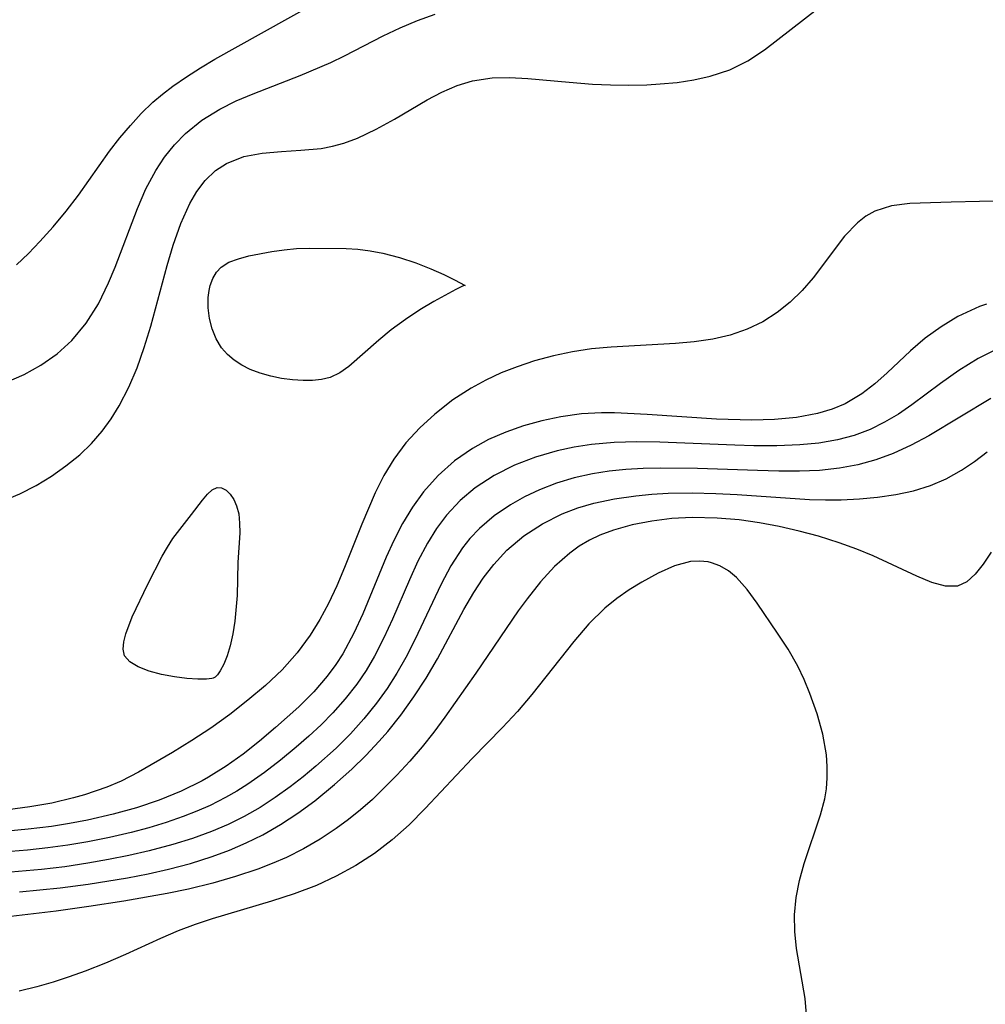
# Model space of a CAD drawing. Header units: metres. Extents: x 1073367 to 1082519, y 1569854 to 1574957.
# Tile 589 of 656: x 1078793 to 1078870, y 1573426 to 1573505. Entities that reach past the tile are written whole.
import ezdxf

# ---------------------------------------------------------------- set-up
doc = ezdxf.new("R2010")
doc.units = ezdxf.units.M
doc.layers.add('CGG_CurvaNivelLidar_v1', color=253, linetype='Continuous', lineweight=30)

msp = doc.modelspace()

# ---------------------------------------------------------------- linework, layer by layer
at = {"layer": 'CGG_CurvaNivelLidar_v1'}
for p, q in [((1078808.6286, 1573501.4478, 70), (1078816.2636, 1573505.7111, 70)), ((1078852.2813, 1573502.1998, 69), (1078856.5, 1573505.4616, 69)), ((1078823.3362, 1573503.9446, 69.5), (1078824.7153, 1573504.5303, 69.5)), ((1078824.7153, 1573504.5303, 69.5), (1078826.1203, 1573505.0261, 69.5)), ((1078821.9798, 1573503.2932, 69.5), (1078823.3362, 1573503.9446, 69.5)), ((1078818.9133, 1573501.7079, 69.5), (1078821.9798, 1573503.2932, 69.5)), ((1078850.9615, 1573501.3223, 69), (1078852.2813, 1573502.1998, 69)), ((1078807.4795, 1573500.7672, 70), (1078808.6286, 1573501.4478, 70)), ((1078817.834, 1573501.1886, 69.5), (1078818.9133, 1573501.7079, 69.5)), ((1078806.3592, 1573500.0517, 70), (1078807.4795, 1573500.7672, 70)), ((1078815.4034, 1573500.1679, 69.5), (1078817.834, 1573501.1886, 69.5)), ((1078849.5081, 1573500.6146, 69), (1078850.9615, 1573501.3223, 69)), ((1078805.2748, 1573499.2967, 70), (1078806.3592, 1573500.0517, 70)), ((1078811.6675, 1573498.7103, 69.5), (1078815.4034, 1573500.1679, 69.5)), ((1078829.0945, 1573499.7433, 69), (1078830.6383, 1573499.9671, 69)), ((1078830.6383, 1573499.9671, 69), (1078832.0353, 1573499.9903, 69)), ((1078832.0353, 1573499.9903, 69), (1078833.4695, 1573499.9096, 69)), ((1078833.4695, 1573499.9096, 69), (1078836.7592, 1573499.6144, 69)), ((1078846.6669, 1573499.8074, 69), (1078847.9478, 1573500.0933, 69)), ((1078847.9478, 1573500.0933, 69), (1078849.5081, 1573500.6146, 69)), ((1078804.4687, 1573498.6827, 70), (1078805.2748, 1573499.2967, 70)), ((1078826.6587, 1573498.8365, 69), (1078827.8574, 1573499.3613, 69)), ((1078827.8574, 1573499.3613, 69), (1078829.0945, 1573499.7433, 69)), ((1078836.7592, 1573499.6144, 69), (1078838.6105, 1573499.4804, 69)), ((1078838.6105, 1573499.4804, 69), (1078840.0546, 1573499.4154, 69)), ((1078840.0546, 1573499.4154, 69), (1078841.499, 1573499.3932, 69)), ((1078841.499, 1573499.3932, 69), (1078842.9358, 1573499.4222, 69)), ((1078842.9358, 1573499.4222, 69), (1078843.9977, 1573499.4822, 69)), ((1078843.9977, 1573499.4822, 69), (1078845.3468, 1573499.61, 69)), ((1078845.3468, 1573499.61, 69), (1078846.6669, 1573499.8074, 69)), ((1078803.6963, 1573498.0311, 70), (1078804.4687, 1573498.6827, 70)), ((1078810.3236, 1573498.1382, 69.5), (1078811.6675, 1573498.7103, 69.5)), ((1078825.484, 1573498.2157, 69), (1078826.6587, 1573498.8365, 69)), ((1078802.7769, 1573497.1449, 70), (1078803.6963, 1573498.0311, 70)), ((1078807.5911, 1573496.6002, 69.5), (1078809.0297, 1573497.4963, 69.5)), ((1078809.0297, 1573497.4963, 69.5), (1078810.3236, 1573498.1382, 69.5)), ((1078822.8805, 1573496.6921, 69), (1078825.484, 1573498.2157, 69)), ((1078801.9099, 1573496.1978, 70), (1078802.7769, 1573497.1449, 70)), ((1078801.0833, 1573495.2045, 70), (1078801.9099, 1573496.1978, 70)), ((1078806.2807, 1573495.5401, 69.5), (1078807.5911, 1573496.6002, 69.5)), ((1078821.4284, 1573495.8839, 69), (1078822.8805, 1573496.6921, 69)), ((1078800.2629, 1573494.1453, 70), (1078801.0833, 1573495.2045, 70)), ((1078805.4151, 1573494.6497, 69.5), (1078806.2807, 1573495.5401, 69.5)), ((1078818.8635, 1573494.7748, 69), (1078819.954, 1573495.1802, 69)), ((1078819.954, 1573495.1802, 69), (1078821.4284, 1573495.8839, 69)), ((1078804.6344, 1573493.6741, 69.5), (1078805.4151, 1573494.6497, 69.5)), ((1078815.4593, 1573494.2222, 69), (1078817.0519, 1573494.37, 69)), ((1078817.0519, 1573494.37, 69), (1078817.9766, 1573494.5363, 69)), ((1078817.9766, 1573494.5363, 69), (1078818.8635, 1573494.7748, 69)), ((1078797.7794, 1573490.6576, 70), (1078800.2629, 1573494.1453, 70)), ((1078803.9385, 1573492.6231, 69.5), (1078804.6344, 1573493.6741, 69.5)), ((1078809.5406, 1573493.1787, 69), (1078810.9146, 1573493.7181, 69)), ((1078810.9146, 1573493.7181, 69), (1078812.3754, 1573494, 69)), ((1078812.3754, 1573494, 69), (1078813.9021, 1573494.1347, 69)), ((1078813.9021, 1573494.1347, 69), (1078815.4593, 1573494.2222, 69)), ((1078808.6759, 1573492.6152, 69), (1078809.5406, 1573493.1787, 69)), ((1078803.1509, 1573491.1489, 69.5), (1078803.9385, 1573492.6231, 69.5)), ((1078807.8397, 1573491.8159, 69), (1078808.6759, 1573492.6152, 69)), ((1078807.194, 1573490.9561, 69), (1078807.8397, 1573491.8159, 69)), ((1078796.8088, 1573489.386, 70), (1078797.7794, 1573490.6576, 70)), ((1078802.4665, 1573489.5946, 69.5), (1078803.1509, 1573491.1489, 69.5)), ((1078806.6332, 1573489.9877, 69), (1078807.194, 1573490.9561, 69)), ((1078805.9248, 1573488.4045, 69), (1078806.6332, 1573489.9877, 69)), ((1078862.3602, 1573489.8019, 69), (1078861.0431, 1573489.3922, 69)), ((1078863.8168, 1573489.9843, 69), (1078862.3602, 1573489.8019, 69)), ((1078867.0936, 1573490.1112, 69), (1078863.8168, 1573489.9843, 69)), ((1078873.7119, 1573490.2598, 69), (1078867.0936, 1573490.1112, 69)), ((1078795.7897, 1573488.1543, 70), (1078796.8088, 1573489.386, 70)), ((1078800.7021, 1573484.9551, 69.5), (1078802.4665, 1573489.5946, 69.5)), ((1078860.3191, 1573488.9844, 69), (1078859.6525, 1573488.4649, 69)), ((1078861.0431, 1573489.3922, 69), (1078860.3191, 1573488.9844, 69)), ((1078794.73, 1573486.9677, 70), (1078795.7897, 1573488.1543, 70)), ((1078805.3193, 1573486.6868, 69), (1078805.9248, 1573488.4045, 69)), ((1078859.6525, 1573488.4649, 69), (1078858.6407, 1573487.4007, 69)), ((1078858.6407, 1573487.4007, 69), (1078856.1378, 1573484.0965, 69)), ((1078793.8221, 1573486.0258, 70), (1078794.73, 1573486.9677, 70)), ((1078804.8362, 1573485.0772, 69), (1078805.3193, 1573486.6868, 69)), ((1078792.8777, 1573485.1392, 70), (1078793.8221, 1573486.0258, 70)), ((1078810.5007, 1573485.6092, 68.5), (1078811.3246, 1573485.8335, 68.5)), ((1078811.3246, 1573485.8335, 68.5), (1078813.1525, 1573486.1952, 68.5)), ((1078813.1525, 1573486.1952, 68.5), (1078814.1235, 1573486.327, 68.5)), ((1078814.1235, 1573486.327, 68.5), (1078815.1175, 1573486.4155, 68.5)), ((1078815.1175, 1573486.4155, 68.5), (1078816.142, 1573486.454, 68.5)), ((1078816.142, 1573486.454, 68.5), (1078819.0483, 1573486.425, 68.5)), ((1078819.0483, 1573486.425, 68.5), (1078819.9646, 1573486.3674, 68.5)), ((1078819.9646, 1573486.3674, 68.5), (1078820.9492, 1573486.2515, 68.5)), ((1078820.9492, 1573486.2515, 68.5), (1078821.9719, 1573486.0649, 68.5)), ((1078821.9719, 1573486.0649, 68.5), (1078823.2958, 1573485.7152, 68.5)), ((1078803.5251, 1573480.2489, 69), (1078804.8362, 1573485.0772, 69)), ((1078809.1105, 1573484.9388, 68.5), (1078809.7409, 1573485.3308, 68.5)), ((1078809.7409, 1573485.3308, 68.5), (1078810.5007, 1573485.6092, 68.5)), ((1078823.2958, 1573485.7152, 68.5), (1078824.5796, 1573485.2802, 68.5)), ((1078824.5796, 1573485.2802, 68.5), (1078825.7691, 1573484.8089, 68.5)), ((1078800.1786, 1573483.6924, 69.5), (1078800.7021, 1573484.9551, 69.5)), ((1078808.4642, 1573484.0445, 68.5), (1078808.7457, 1573484.5347, 68.5)), ((1078808.7457, 1573484.5347, 68.5), (1078809.1105, 1573484.9388, 68.5)), ((1078825.7691, 1573484.8089, 68.5), (1078826.8105, 1573484.3488, 68.5)), ((1078826.8105, 1573484.3488, 68.5), (1078827.6494, 1573483.9462, 68.5)), ((1078799.3702, 1573482.0306, 69.5), (1078800.1786, 1573483.6924, 69.5)), ((1078808.1679, 1573483.1033, 68.5), (1078808.2598, 1573483.4884, 68.5)), ((1078808.2598, 1573483.4884, 68.5), (1078808.4642, 1573484.0445, 68.5)), ((1078827.6494, 1573483.9462, 68.5), (1078828.5, 1573483.4896, 68.5)), ((1078828.2978, 1573483.4328, 68.5), (1078827.7705, 1573483.1794, 68.5)), ((1078828.5, 1573483.4896, 68.5), (1078828.2978, 1573483.4328, 68.5)), ((1078856.1378, 1573484.0965, 69), (1078855.2669, 1573483.1037, 69)), ((1078808.0913, 1573482.533, 68.5), (1078808.1679, 1573483.1033, 68.5)), ((1078827.7705, 1573483.1794, 68.5), (1078826.0099, 1573482.2117, 68.5)), ((1078855.2669, 1573483.1037, 69), (1078854.3132, 1573482.1749, 69)), ((1078798.405, 1573480.4892, 69.5), (1078799.3702, 1573482.0306, 69.5)), ((1078808.0873, 1573481.7108, 68.5), (1078808.0913, 1573482.533, 68.5)), ((1078826.0099, 1573482.2117, 68.5), (1078824.9127, 1573481.5464, 68.5)), ((1078854.3132, 1573482.1749, 69), (1078853.2759, 1573481.3344, 69)), ((1078869.9048, 1573482.0113, 69.5), (1078869.3483, 1573481.8111, 69.5)), ((1078808.1919, 1573480.8747, 68.5), (1078808.0873, 1573481.7108, 68.5)), ((1078824.9127, 1573481.5464, 68.5), (1078823.7628, 1573480.7893, 68.5)), ((1078853.2759, 1573481.3344, 69), (1078852.1508, 1573480.6101, 69)), ((1078869.3483, 1573481.8111, 69.5), (1078867.6413, 1573481.0203, 69.5)), ((1078797.2618, 1573479.1098, 69.5), (1078798.405, 1573480.4892, 69.5)), ((1078808.4001, 1573480.0504, 68.5), (1078808.1919, 1573480.8747, 68.5)), ((1078823.7628, 1573480.7893, 68.5), (1078822.6299, 1573479.9613, 68.5)), ((1078852.1508, 1573480.6101, 69), (1078850.8947, 1573480.0093, 69)), ((1078867.6413, 1573481.0203, 69.5), (1078866.3055, 1573480.2145, 69.5)), ((1078803.0116, 1573478.5596, 69), (1078803.5251, 1573480.2489, 69)), ((1078808.7164, 1573479.2641, 68.5), (1078808.4001, 1573480.0504, 68.5)), ((1078822.6299, 1573479.9613, 68.5), (1078821.6394, 1573479.1466, 68.5)), ((1078849.5581, 1573479.5503, 69), (1078848.1588, 1573479.2222, 69)), ((1078850.8947, 1573480.0093, 69), (1078849.5581, 1573479.5503, 69)), ((1078866.3055, 1573480.2145, 69.5), (1078865.0449, 1573479.3039, 69.5)), ((1078796.0996, 1573478.0592, 69.5), (1078797.2618, 1573479.1098, 69.5)), ((1078809.1548, 1573478.5452, 68.5), (1078808.7164, 1573479.2641, 68.5)), ((1078821.6394, 1573479.1466, 68.5), (1078819.2685, 1573477.048, 68.5)), ((1078845.2012, 1573478.885, 69), (1078840.0981, 1573478.6018, 69)), ((1078846.6984, 1573479.0117, 69), (1078845.2012, 1573478.885, 69)), ((1078848.1588, 1573479.2222, 69), (1078846.6984, 1573479.0117, 69)), ((1078865.0449, 1573479.3039, 69.5), (1078863.8642, 1573478.3115, 69.5)), ((1078794.8134, 1573477.1569, 69.5), (1078796.0996, 1573478.0592, 69.5)), ((1078802.443, 1573476.9598, 69), (1078803.0116, 1573478.5596, 69)), ((1078809.6174, 1573478.0234, 68.5), (1078809.1548, 1573478.5452, 68.5)), ((1078810.1588, 1573477.5648, 68.5), (1078809.6174, 1573478.0234, 68.5)), ((1078837.0164, 1573478.2176, 69), (1078835.5039, 1573477.9041, 69)), ((1078838.5462, 1573478.4483, 69), (1078837.0164, 1573478.2176, 69)), ((1078840.0981, 1573478.6018, 69), (1078838.5462, 1573478.4483, 69)), ((1078863.8642, 1573478.3115, 69.5), (1078862.0183, 1573476.5615, 69.5)), ((1078870.673, 1573478.4154, 70), (1078869.2353, 1573477.6817, 70)), ((1078810.7633, 1573477.1668, 68.5), (1078810.1588, 1573477.5648, 68.5)), ((1078834.0166, 1573477.5054, 69), (1078832.6183, 1573477.039, 69)), ((1078835.5039, 1573477.9041, 69), (1078834.0166, 1573477.5054, 69)), ((1078869.2353, 1573477.6817, 70), (1078867.7026, 1573476.7429, 70)), ((1078792.0626, 1573475.8066, 69.5), (1078793.4743, 1573476.4179, 69.5)), ((1078793.4743, 1573476.4179, 69.5), (1078794.8134, 1573477.1569, 69.5)), ((1078801.7865, 1573475.4102, 69), (1078802.443, 1573476.9598, 69)), ((1078811.4185, 1573476.8304, 68.5), (1078810.7633, 1573477.1668, 68.5)), ((1078812.22, 1573476.5209, 68.5), (1078811.4185, 1573476.8304, 68.5)), ((1078813.0573, 1573476.2835, 68.5), (1078812.22, 1573476.5209, 68.5)), ((1078818.551, 1573476.5547, 68.5), (1078817.7854, 1573476.1946, 68.5)), ((1078819.2685, 1573477.048, 68.5), (1078818.551, 1573476.5547, 68.5)), ((1078831.3639, 1573476.5434, 69), (1078830.1452, 1573475.9828, 69)), ((1078832.6183, 1573477.039, 69), (1078831.3639, 1573476.5434, 69)), ((1078862.0183, 1573476.5615, 69.5), (1078861.0426, 1573475.6829, 69.5)), ((1078867.7026, 1573476.7429, 70), (1078866.2425, 1573475.7146, 70)), ((1078813.9143, 1573476.1086, 68.5), (1078813.0573, 1573476.2835, 68.5)), ((1078814.7771, 1573475.9923, 68.5), (1078813.9143, 1573476.1086, 68.5)), ((1078815.6321, 1573475.9355, 68.5), (1078814.7771, 1573475.9923, 68.5)), ((1078816.3791, 1573475.942, 68.5), (1078815.6321, 1573475.9355, 68.5)), ((1078817.1001, 1573476.0204, 68.5), (1078816.3791, 1573475.942, 68.5)), ((1078817.7854, 1573476.1946, 68.5), (1078817.1001, 1573476.0204, 68.5)), ((1078830.1452, 1573475.9828, 69), (1078828.9706, 1573475.3515, 69)), ((1078861.0426, 1573475.6829, 69.5), (1078860.0151, 1573474.8843, 69.5)), ((1078866.2425, 1573475.7146, 70), (1078863.9824, 1573474.0123, 70)), ((1078801.0249, 1573473.9311, 69), (1078801.7865, 1573475.4102, 69)), ((1078828.9706, 1573475.3515, 69), (1078827.5166, 1573474.4101, 69)), ((1078860.0151, 1573474.8843, 69.5), (1078858.6731, 1573474.09, 69.5)), ((1078827.5166, 1573474.4101, 69), (1078826.0934, 1573473.2848, 69)), ((1078858.6731, 1573474.09, 69.5), (1078857.6526, 1573473.6628, 69.5)), ((1078870.2471, 1573474.5111, 70.5), (1078865.3179, 1573471.5553, 70.5)), ((1078800.3878, 1573472.9048, 69), (1078801.0249, 1573473.9311, 69)), ((1078826.0934, 1573473.2848, 69), (1078824.898, 1573472.18, 69)), ((1078837.7286, 1573473.2886, 69.5), (1078836.0906, 1573473.0567, 69.5)), ((1078839.3201, 1573473.3838, 69.5), (1078837.7286, 1573473.2886, 69.5)), ((1078840.3679, 1573473.381, 69.5), (1078839.3201, 1573473.3838, 69.5)), ((1078842.9575, 1573473.2535, 69.5), (1078840.3679, 1573473.381, 69.5)), ((1078856.4869, 1573473.3213, 69.5), (1078854.812, 1573473.0166, 69.5)), ((1078857.6526, 1573473.6628, 69.5), (1078856.4869, 1573473.3213, 69.5)), ((1078862.9166, 1573473.2873, 70), (1078861.8108, 1573472.6312, 70)), ((1078863.9824, 1573474.0123, 70), (1078862.9166, 1573473.2873, 70)), ((1078799.6793, 1573471.9379, 69), (1078800.3878, 1573472.9048, 69)), ((1078834.6033, 1573472.7471, 69.5), (1078833.1434, 1573472.3492, 69.5)), ((1078836.0906, 1573473.0567, 69.5), (1078834.6033, 1573472.7471, 69.5)), ((1078848.4507, 1573472.8751, 69.5), (1078842.9575, 1573473.2535, 69.5)), ((1078851.2671, 1573472.804, 69.5), (1078848.4507, 1573472.8751, 69.5)), ((1078853.0651, 1573472.856, 69.5), (1078851.2671, 1573472.804, 69.5)), ((1078854.812, 1573473.0166, 69.5), (1078853.0651, 1573472.856, 69.5)), ((1078861.8108, 1573472.6312, 70), (1078860.6588, 1573472.0655, 70)), ((1078798.8227, 1573470.9586, 69), (1078799.6793, 1573471.9379, 69)), ((1078824.898, 1573472.18, 69), (1078823.7997, 1573470.9892, 69)), ((1078831.7221, 1573471.857, 69.5), (1078830.3534, 1573471.2585, 69.5)), ((1078833.1434, 1573472.3492, 69.5), (1078831.7221, 1573471.857, 69.5)), ((1078860.6588, 1573472.0655, 70), (1078859.3856, 1573471.5865, 70)), ((1078797.8893, 1573470.0587, 69), (1078798.8227, 1573470.9586, 69)), ((1078823.7997, 1573470.9892, 69), (1078822.826, 1573469.7002, 69)), ((1078830.3534, 1573471.2585, 69.5), (1078829.0884, 1573470.5606, 69.5)), ((1078840.3309, 1573471.0239, 70), (1078838.5309, 1573470.8653, 70)), ((1078842.1459, 1573471.0698, 70), (1078840.3309, 1573471.0239, 70)), ((1078843.975, 1573471.0415, 70), (1078842.1459, 1573471.0698, 70)), ((1078849.9251, 1573470.8049, 70), (1078843.975, 1573471.0415, 70)), ((1078856.5851, 1573470.9795, 70), (1078855.0694, 1573470.8349, 70)), ((1078858.0623, 1573471.2314, 70), (1078856.5851, 1573470.9795, 70)), ((1078859.3856, 1573471.5865, 70), (1078858.0623, 1573471.2314, 70)), ((1078865.3179, 1573471.5553, 70.5), (1078863.9272, 1573470.8035, 70.5)), ((1078829.0884, 1573470.5606, 69.5), (1078827.6617, 1573469.5609, 69.5)), ((1078835.816, 1573470.358, 70), (1078834.0858, 1573469.8628, 70)), ((1078837.1618, 1573470.65, 70), (1078835.816, 1573470.358, 70)), ((1078838.5309, 1573470.8653, 70), (1078837.1618, 1573470.65, 70)), ((1078851.4174, 1573470.7645, 70), (1078849.9251, 1573470.8049, 70)), ((1078853.2579, 1573470.7621, 70), (1078851.4174, 1573470.7645, 70)), ((1078855.0694, 1573470.8349, 70), (1078853.2579, 1573470.7621, 70)), ((1078862.5006, 1573470.1465, 70.5), (1078861.1161, 1573469.6446, 70.5)), ((1078863.9272, 1573470.8035, 70.5), (1078862.5006, 1573470.1465, 70.5)), ((1078868.9414, 1573469.526, 71), (1078869.9482, 1573470.2742, 71)), ((1078796.7929, 1573469.1617, 69), (1078797.8893, 1573470.0587, 69)), ((1078822.826, 1573469.7002, 69), (1078822.0475, 1573468.4008, 69)), ((1078827.6617, 1573469.5609, 69.5), (1078826.3555, 1573468.4057, 69.5)), ((1078834.0858, 1573469.8628, 70), (1078832.4218, 1573469.2317, 70)), ((1078861.1161, 1573469.6446, 70.5), (1078859.6925, 1573469.257, 70.5)), ((1078867.9117, 1573468.8329, 71), (1078868.9414, 1573469.526, 71)), ((1078795.6366, 1573468.351, 69), (1078796.7929, 1573469.1617, 69)), ((1078832.4218, 1573469.2317, 70), (1078830.7971, 1573468.4184, 70)), ((1078839.9277, 1573468.7543, 70.5), (1078838.6013, 1573468.5486, 70.5)), ((1078841.2747, 1573468.8897, 70.5), (1078839.9277, 1573468.7543, 70.5)), ((1078842.637, 1573468.9674, 70.5), (1078841.2747, 1573468.8897, 70.5)), ((1078844.048, 1573468.9997, 70.5), (1078842.637, 1573468.9674, 70.5)), ((1078846.9475, 1573468.9725, 70.5), (1078844.048, 1573468.9997, 70.5)), ((1078851.71, 1573468.7935, 70.5), (1078846.9475, 1573468.9725, 70.5)), ((1078853.4132, 1573468.7469, 70.5), (1078851.71, 1573468.7935, 70.5)), ((1078855.0414, 1573468.746, 70.5), (1078853.4132, 1573468.7469, 70.5)), ((1078856.651, 1573468.8147, 70.5), (1078855.0414, 1573468.746, 70.5)), ((1078858.2364, 1573468.9834, 70.5), (1078856.651, 1573468.8147, 70.5)), ((1078859.6925, 1573469.257, 70.5), (1078858.2364, 1573468.9834, 70.5)), ((1078866.7125, 1573468.1519, 71), (1078867.9117, 1573468.8329, 71)), ((1078794.4364, 1573467.6227, 69), (1078795.6366, 1573468.351, 69)), ((1078822.0475, 1573468.4008, 69), (1078821.3643, 1573467.028, 69)), ((1078826.3555, 1573468.4057, 69.5), (1078825.1838, 1573467.1052, 69.5)), ((1078830.7971, 1573468.4184, 70), (1078829.2914, 1573467.4318, 70)), ((1078835.7566, 1573467.7999, 70.5), (1078834.4005, 1573467.2777, 70.5)), ((1078837.1595, 1573468.224, 70.5), (1078835.7566, 1573467.7999, 70.5)), ((1078838.6013, 1573468.5486, 70.5), (1078837.1595, 1573468.224, 70.5)), ((1078865.4588, 1573467.5996, 71), (1078866.7125, 1573468.1519, 71)), ((1078793.1404, 1573466.949, 69), (1078794.4364, 1573467.6227, 69)), ((1078808.0286, 1573466.9233, 68.5), (1078808.4143, 1573467.2788, 68.5)), ((1078808.4143, 1573467.2788, 68.5), (1078808.8035, 1573467.4567, 68.5)), ((1078808.8035, 1573467.4567, 68.5), (1078809.1577, 1573467.4252, 68.5)), ((1078809.1577, 1573467.4252, 68.5), (1078809.5076, 1573467.2371, 68.5)), ((1078809.5076, 1573467.2371, 68.5), (1078809.8365, 1573466.9237, 68.5)), ((1078821.3643, 1573467.028, 69), (1078820.291, 1573464.5353, 69)), ((1078825.1838, 1573467.1052, 69.5), (1078824.3085, 1573465.896, 69.5)), ((1078829.2914, 1573467.4318, 70), (1078828.0913, 1573466.4164, 70)), ((1078834.4005, 1573467.2777, 70.5), (1078833.222, 1573466.7197, 70.5)), ((1078844.6337, 1573466.9913, 71), (1078846.5196, 1573467.0247, 71)), ((1078846.5196, 1573467.0247, 71), (1078848.4156, 1573466.9843, 71)), ((1078862.7024, 1573466.8928, 71), (1078864.1064, 1573467.1834, 71)), ((1078864.1064, 1573467.1834, 71), (1078865.4588, 1573467.5996, 71)), ((1078791.8179, 1573466.3863, 69), (1078793.1404, 1573466.949, 69)), ((1078806.7789, 1573465.3004, 68.5), (1078807.6356, 1573466.4464, 68.5)), ((1078807.6356, 1573466.4464, 68.5), (1078808.0286, 1573466.9233, 68.5)), ((1078809.8365, 1573466.9237, 68.5), (1078810.1257, 1573466.5082, 68.5)), ((1078810.1257, 1573466.5082, 68.5), (1078810.3536, 1573466.0069, 68.5)), ((1078828.0913, 1573466.4164, 70), (1078827.0171, 1573465.2649, 70)), ((1078833.222, 1573466.7197, 70.5), (1078832.0957, 1573466.0832, 70.5)), ((1078838.7272, 1573466.2192, 71), (1078840.3658, 1573466.5642, 71)), ((1078840.3658, 1573466.5642, 71), (1078842.0462, 1573466.7976, 71)), ((1078842.0462, 1573466.7976, 71), (1078843.3336, 1573466.9166, 71)), ((1078843.3336, 1573466.9166, 71), (1078844.6337, 1573466.9913, 71)), ((1078848.4156, 1573466.9843, 71), (1078850.1062, 1573466.8981, 71)), ((1078850.1062, 1573466.8981, 71), (1078855.851, 1573466.5079, 71)), ((1078855.851, 1573466.5079, 71), (1078857.1075, 1573466.4707, 71)), ((1078857.1075, 1573466.4707, 71), (1078858.3529, 1573466.477, 71)), ((1078858.3529, 1573466.477, 71), (1078859.8176, 1573466.5515, 71)), ((1078859.8176, 1573466.5515, 71), (1078861.2584, 1573466.69, 71)), ((1078861.2584, 1573466.69, 71), (1078862.7024, 1573466.8928, 71)), ((1078810.3536, 1573466.0069, 68.5), (1078810.5155, 1573465.3537, 68.5)), ((1078824.3085, 1573465.896, 69.5), (1078823.5273, 1573464.6058, 69.5)), ((1078832.0957, 1573466.0832, 70.5), (1078830.8129, 1573465.2078, 70.5)), ((1078836.2157, 1573465.3643, 71), (1078837.4497, 1573465.8394, 71)), ((1078837.4497, 1573465.8394, 71), (1078838.7272, 1573466.2192, 71)), ((1078805.2937, 1573463.404, 68.5), (1078806.7789, 1573465.3004, 68.5)), ((1078810.5155, 1573465.3537, 68.5), (1078810.5899, 1573464.6326, 68.5)), ((1078827.0171, 1573465.2649, 70), (1078826.2138, 1573464.1892, 70)), ((1078830.8129, 1573465.2078, 70.5), (1078829.6405, 1573464.2067, 70.5)), ((1078834.633, 1573464.5717, 71), (1078836.2157, 1573465.3643, 71)), ((1078843.329, 1573464.79, 71.5), (1078841.7774, 1573464.4901, 71.5)), ((1078844.9206, 1573464.9807, 71.5), (1078843.329, 1573464.79, 71.5)), ((1078846.5398, 1573465.0666, 71.5), (1078844.9206, 1573464.9807, 71.5)), ((1078848.5098, 1573465.0306, 71.5), (1078846.5398, 1573465.0666, 71.5)), ((1078850.2707, 1573464.8771, 71.5), (1078848.5098, 1573465.0306, 71.5)), ((1078851.8661, 1573464.65, 71.5), (1078850.2707, 1573464.8771, 71.5)), ((1078810.5899, 1573464.6326, 68.5), (1078810.5951, 1573463.8661, 68.5)), ((1078820.291, 1573464.5353, 69), (1078818.9179, 1573461.0938, 69)), ((1078823.5273, 1573464.6058, 69.5), (1078822.8253, 1573463.2535, 69.5)), ((1078826.2138, 1573464.1892, 70), (1078825.4975, 1573463.0365, 70)), ((1078829.6405, 1573464.2067, 70.5), (1078828.8828, 1573463.4025, 70.5)), ((1078833.1594, 1573463.6106, 71), (1078834.633, 1573464.5717, 71)), ((1078840.281, 1573464.0691, 71.5), (1078839.2017, 1573463.6591, 71.5)), ((1078841.7774, 1573464.4901, 71.5), (1078840.281, 1573464.0691, 71.5)), ((1078853.4507, 1573464.3528, 71.5), (1078851.8661, 1573464.65, 71.5)), ((1078855.0173, 1573463.9957, 71.5), (1078853.4507, 1573464.3528, 71.5)), ((1078856.5573, 1573463.5852, 71.5), (1078855.0173, 1573463.9957, 71.5)), ((1078804.8489, 1573462.7263, 68.5), (1078805.2937, 1573463.404, 68.5)), ((1078810.5951, 1573463.8661, 68.5), (1078810.4594, 1573461.5016, 68.5)), ((1078822.8253, 1573463.2535, 69.5), (1078822.2145, 1573461.9152, 69.5)), ((1078828.8828, 1573463.4025, 70.5), (1078828.3005, 1573462.666, 70.5)), ((1078831.8182, 1573462.4778, 71), (1078833.1594, 1573463.6106, 71)), ((1078838.371, 1573463.2603, 71.5), (1078837.5683, 1573462.7902, 71.5)), ((1078839.2017, 1573463.6591, 71.5), (1078838.371, 1573463.2603, 71.5)), ((1078858.2112, 1573463.0747, 71.5), (1078856.5573, 1573463.5852, 71.5)), ((1078804.4325, 1573462.0159, 68.5), (1078804.8489, 1573462.7263, 68.5)), ((1078825.4975, 1573463.0365, 70), (1078824.75, 1573461.612, 70)), ((1078828.3005, 1573462.666, 70.5), (1078827.368, 1573461.2303, 70.5)), ((1078830.7776, 1573461.3517, 71), (1078831.8182, 1573462.4778, 71)), ((1078837.5683, 1573462.7902, 71.5), (1078836.8076, 1573462.2537, 71.5)), ((1078859.6189, 1573462.5705, 71.5), (1078858.2112, 1573463.0747, 71.5)), ((1078860.9035, 1573462.0395, 71.5), (1078859.6189, 1573462.5705, 71.5)), ((1078803.2871, 1573459.7863, 68.5), (1078804.4325, 1573462.0159, 68.5)), ((1078822.2145, 1573461.9152, 69.5), (1078820.3656, 1573457.4202, 69.5)), ((1078824.75, 1573461.612, 70), (1078824.0685, 1573460.1322, 70)), ((1078836.8076, 1573462.2537, 71.5), (1078835.5924, 1573461.1776, 71.5)), ((1078846.4015, 1573461.5679, 72), (1078845.131, 1573461.2374, 72)), ((1078847.1031, 1573461.6128, 72), (1078846.4015, 1573461.5679, 72)), ((1078847.7878, 1573461.5465, 72), (1078847.1031, 1573461.6128, 72)), ((1078848.0733, 1573461.4829, 72), (1078847.7878, 1573461.5465, 72)), ((1078864.3764, 1573460.42, 71.5), (1078860.9035, 1573462.0395, 71.5)), ((1078870.2659, 1573462.3155, 71.5), (1078869.651, 1573461.373, 71.5)), ((1078810.4594, 1573461.5016, 68.5), (1078810.3875, 1573458.8879, 68.5)), ((1078818.9179, 1573461.0938, 69), (1078818.3117, 1573459.6525, 69)), ((1078827.368, 1573461.2303, 70.5), (1078826.5914, 1573459.7937, 70.5)), ((1078829.9437, 1573460.2677, 71), (1078830.7776, 1573461.3517, 71)), ((1078835.5924, 1573461.1776, 71.5), (1078834.4773, 1573459.9546, 71.5)), ((1078845.131, 1573461.2374, 72), (1078843.8419, 1573460.6654, 72)), ((1078848.7183, 1573461.2492, 72), (1078848.0733, 1573461.4829, 72)), ((1078849.4104, 1573460.8381, 72), (1078848.7183, 1573461.2492, 72)), ((1078850.051, 1573460.2979, 72), (1078849.4104, 1573460.8381, 72)), ((1078869.651, 1573461.373, 71.5), (1078869.0173, 1573460.5757, 71.5)), ((1078824.0685, 1573460.1322, 70), (1078822.7301, 1573457.0065, 70)), ((1078829.177, 1573459.1159, 71), (1078829.9437, 1573460.2677, 71)), ((1078843.8419, 1573460.6654, 72), (1078842.5348, 1573459.9375, 72)), ((1078850.8878, 1573459.36, 72), (1078850.051, 1573460.2979, 72)), ((1078865.5666, 1573459.9118, 71.5), (1078864.3764, 1573460.42, 71.5)), ((1078869.0173, 1573460.5757, 71.5), (1078868.3453, 1573459.975, 71.5)), ((1078802.0636, 1573457.1853, 68.5), (1078803.2871, 1573459.7863, 68.5)), ((1078818.3117, 1573459.6525, 69), (1078817.6504, 1573458.2465, 69)), ((1078826.5914, 1573459.7937, 70.5), (1078824.4969, 1573455.356, 70.5)), ((1078834.4773, 1573459.9546, 71.5), (1078833.4297, 1573458.6282, 71.5)), ((1078841.539, 1573459.3214, 72), (1078840.5541, 1573458.642, 72)), ((1078842.5348, 1573459.9375, 72), (1078841.539, 1573459.3214, 72)), ((1078851.6804, 1573458.281, 72), (1078850.8878, 1573459.36, 72)), ((1078866.6455, 1573459.6096, 71.5), (1078865.5666, 1573459.9118, 71.5)), ((1078867.6137, 1573459.6313, 71.5), (1078866.6455, 1573459.6096, 71.5)), ((1078868.3453, 1573459.975, 71.5), (1078867.6137, 1573459.6313, 71.5)), ((1078810.3875, 1573458.8879, 68.5), (1078810.2051, 1573456.8369, 68.5)), ((1078828.3898, 1573457.7719, 71), (1078829.177, 1573459.1159, 71)), ((1078833.4297, 1573458.6282, 71.5), (1078832.7236, 1573457.6595, 71.5)), ((1078840.5541, 1573458.642, 72), (1078839.602, 1573457.8804, 72)), ((1078817.6504, 1573458.2465, 69), (1078816.9554, 1573456.9703, 69)), ((1078826.2976, 1573453.8637, 71), (1078828.3898, 1573457.7719, 71)), ((1078832.7236, 1573457.6595, 71.5), (1078829.3617, 1573452.7289, 71.5)), ((1078839.602, 1573457.8804, 72), (1078838.3254, 1573456.6299, 72)), ((1078853.3147, 1573455.8874, 72), (1078851.6804, 1573458.281, 72)), ((1078801.5525, 1573455.8372, 68.5), (1078802.0636, 1573457.1853, 68.5)), ((1078816.9554, 1573456.9703, 69), (1078816.1923, 1573455.7452, 69)), ((1078820.3656, 1573457.4202, 69.5), (1078819.6708, 1573455.8934, 69.5)), ((1078822.7301, 1573457.0065, 70), (1078822.0541, 1573455.5174, 70)), ((1078810.2051, 1573456.8369, 68.5), (1078810.0471, 1573455.8264, 68.5)), ((1078838.3254, 1573456.6299, 72), (1078837.1192, 1573455.2382, 72)), ((1078801.3941, 1573455.2087, 68.5), (1078801.5525, 1573455.8372, 68.5)), ((1078810.0471, 1573455.8264, 68.5), (1078809.8367, 1573454.8795, 68.5)), ((1078816.1923, 1573455.7452, 69), (1078815.1663, 1573454.3323, 69)), ((1078819.6708, 1573455.8934, 69.5), (1078818.778, 1573454.2436, 69.5)), ((1078822.0541, 1573455.5174, 70), (1078821.3112, 1573454.0659, 70)), ((1078824.4969, 1573455.356, 70.5), (1078823.7852, 1573453.9515, 70.5)), ((1078854.1478, 1573454.6107, 72), (1078853.3147, 1573455.8874, 72)), ((1078801.3365, 1573454.6274, 68.5), (1078801.3941, 1573455.2087, 68.5)), ((1078801.4433, 1573454.1055, 68.5), (1078801.3365, 1573454.6274, 68.5)), ((1078809.8367, 1573454.8795, 68.5), (1078809.5972, 1573454.0959, 68.5)), ((1078837.1192, 1573455.2382, 72), (1078833.7862, 1573451.0135, 72)), ((1078854.9164, 1573453.2726, 72), (1078854.1478, 1573454.6107, 72)), ((1078801.8599, 1573453.619, 68.5), (1078801.4433, 1573454.1055, 68.5)), ((1078809.5972, 1573454.0959, 68.5), (1078809.3283, 1573453.4279, 68.5)), ((1078815.1663, 1573454.3323, 69), (1078813.9656, 1573452.9929, 69)), ((1078818.778, 1573454.2436, 69.5), (1078818.2266, 1573453.3933, 69.5)), ((1078821.3112, 1573454.0659, 70), (1078820.6354, 1573452.9272, 70)), ((1078823.7852, 1573453.9515, 70.5), (1078823.0766, 1573452.7049, 70.5)), ((1078825.3999, 1573452.3269, 71), (1078826.2976, 1573453.8637, 71)), ((1078802.5421, 1573453.2109, 68.5), (1078801.8599, 1573453.619, 68.5)), ((1078803.4125, 1573452.878, 68.5), (1078802.5421, 1573453.2109, 68.5)), ((1078809.3283, 1573453.4279, 68.5), (1078809.0493, 1573452.902, 68.5)), ((1078813.9656, 1573452.9929, 69), (1078812.6479, 1573451.7483, 69)), ((1078818.2266, 1573453.3933, 69.5), (1078817.5545, 1573452.4898, 69.5)), ((1078855.4284, 1573452.2039, 72), (1078854.9164, 1573453.2726, 72)), ((1078804.3936, 1573452.617, 68.5), (1078803.4125, 1573452.878, 68.5)), ((1078805.4105, 1573452.4258, 68.5), (1078804.3936, 1573452.617, 68.5)), ((1078806.3901, 1573452.3021, 68.5), (1078805.4105, 1573452.4258, 68.5)), ((1078807.2611, 1573452.2434, 68.5), (1078806.3901, 1573452.3021, 68.5)), ((1078807.9521, 1573452.2435, 68.5), (1078807.2611, 1573452.2434, 68.5)), ((1078808.3761, 1573452.2825, 68.5), (1078807.9521, 1573452.2435, 68.5)), ((1078808.5, 1573452.3281, 68.5), (1078808.3761, 1573452.2825, 68.5)), ((1078808.6428, 1573452.3876, 68.5), (1078808.5, 1573452.3281, 68.5)), ((1078808.8265, 1573452.5846, 68.5), (1078808.6428, 1573452.3876, 68.5)), ((1078809.0493, 1573452.902, 68.5), (1078808.8265, 1573452.5846, 68.5)), ((1078817.5545, 1573452.4898, 69.5), (1078816.4708, 1573451.2381, 69.5)), ((1078820.6354, 1573452.9272, 70), (1078819.8913, 1573451.8339, 70)), ((1078823.0766, 1573452.7049, 70.5), (1078822.3053, 1573451.495, 70.5)), ((1078824.4346, 1573450.8274, 71), (1078825.3999, 1573452.3269, 71)), ((1078829.3617, 1573452.7289, 71.5), (1078826.8902, 1573449.2321, 71.5)), ((1078855.8845, 1573451.1018, 72), (1078855.4284, 1573452.2039, 72)), ((1078812.6479, 1573451.7483, 69), (1078811.2529, 1573450.566, 69)), ((1078819.8913, 1573451.8339, 70), (1078818.9839, 1573450.6756, 70)), ((1078822.3053, 1573451.495, 70.5), (1078821.4698, 1573450.3284, 70.5)), ((1078816.4708, 1573451.2381, 69.5), (1078815.2976, 1573450.0555, 69.5)), ((1078818.9839, 1573450.6756, 70), (1078818.003, 1573449.5756, 70)), ((1078823.3967, 1573449.3766, 71), (1078824.4346, 1573450.8274, 71)), ((1078833.7862, 1573451.0135, 72), (1078832.6515, 1573449.6738, 72)), ((1078856.4542, 1573449.4964, 72), (1078855.8845, 1573451.1018, 72)), ((1078811.2529, 1573450.566, 69), (1078809.8063, 1573449.4259, 69)), ((1078815.2976, 1573450.0555, 69.5), (1078813.4497, 1573448.391, 69.5)), ((1078821.4698, 1573450.3284, 70.5), (1078820.4634, 1573449.0875, 70.5)), ((1078809.8063, 1573449.4259, 69), (1078808.3093, 1573448.3465, 69)), ((1078818.003, 1573449.5756, 70), (1078817.0636, 1573448.6285, 70)), ((1078820.4634, 1573449.0875, 70.5), (1078819.3866, 1573447.9037, 70.5)), ((1078822.3524, 1573448.0769, 71), (1078823.3967, 1573449.3766, 71)), ((1078826.8902, 1573449.2321, 71.5), (1078826.0009, 1573448.0327, 71.5)), ((1078832.6515, 1573449.6738, 72), (1078831.4767, 1573448.4104, 72)), ((1078856.9045, 1573447.8671, 72), (1078856.4542, 1573449.4964, 72)), ((1078808.3093, 1573448.3465, 69), (1078806.7977, 1573447.3685, 69)), ((1078813.4497, 1573448.391, 69.5), (1078812.1765, 1573447.325, 69.5)), ((1078817.0636, 1573448.6285, 70), (1078816.0846, 1573447.717, 70)), ((1078831.4767, 1573448.4104, 72), (1078829.0593, 1573445.9454, 72)), ((1078816.0846, 1573447.717, 70), (1078815.0761, 1573446.833, 70)), ((1078819.3866, 1573447.9037, 70.5), (1078818.25, 1573446.7738, 70.5)), ((1078821.6828, 1573447.3147, 71), (1078822.3524, 1573448.0769, 71)), ((1078826.0009, 1573448.0327, 71.5), (1078825.0779, 1573446.8632, 71.5)), ((1078857.1911, 1573446.2268, 72), (1078856.9045, 1573447.8671, 72)), ((1078806.7977, 1573447.3685, 69), (1078805.2593, 1573446.4314, 69)), ((1078812.1765, 1573447.325, 69.5), (1078810.869, 1573446.2992, 69.5)), ((1078815.0761, 1573446.833, 70), (1078813.8385, 1573445.8055, 70)), ((1078818.25, 1573446.7738, 70.5), (1078816.6294, 1573445.3215, 70.5)), ((1078820.6183, 1573446.1888, 71), (1078821.6828, 1573447.3147, 71)), ((1078825.0779, 1573446.8632, 71.5), (1078824.1002, 1573445.7222, 71.5)), ((1078805.2593, 1573446.4314, 69), (1078802.5609, 1573444.8583, 69)), ((1078810.869, 1573446.2992, 69.5), (1078809.5197, 1573445.333, 69.5)), ((1078819.5086, 1573445.1061, 71), (1078820.6183, 1573446.1888, 71)), ((1078829.0593, 1573445.9454, 72), (1078825.324, 1573441.9793, 72)), ((1078857.2607, 1573445.3116, 72), (1078857.1911, 1573446.2268, 72)), ((1078809.5197, 1573445.333, 69.5), (1078808.1177, 1573444.4504, 69.5)), ((1078813.8385, 1573445.8055, 70), (1078812.5663, 1573444.8227, 70)), ((1078816.6294, 1573445.3215, 70.5), (1078815.6263, 1573444.4888, 70.5)), ((1078824.1002, 1573445.7222, 71.5), (1078823.0835, 1573444.6213, 71.5)), ((1078857.2591, 1573444.401, 72), (1078857.2607, 1573445.3116, 72)), ((1078802.5609, 1573444.8583, 69), (1078801.1687, 1573444.1564, 69)), ((1078808.1177, 1573444.4504, 69.5), (1078807.6229, 1573444.1721, 69.5)), ((1078812.5663, 1573444.8227, 70), (1078811.2517, 1573443.9019, 70)), ((1078815.6263, 1573444.4888, 70.5), (1078814.5985, 1573443.6883, 70.5)), ((1078818.1263, 1573443.8673, 71), (1078819.5086, 1573445.1061, 71)), ((1078823.0835, 1573444.6213, 71.5), (1078821.1315, 1573442.6894, 71.5)), ((1078857.1861, 1573443.5405, 72), (1078857.2591, 1573444.401, 72)), ((1078800.0517, 1573443.6793, 69), (1078798.2689, 1573443.0603, 69)), ((1078801.1687, 1573444.1564, 69), (1078800.0517, 1573443.6793, 69)), ((1078807.6229, 1573444.1721, 69.5), (1078805.9394, 1573443.3453, 69.5)), ((1078811.2517, 1573443.9019, 70), (1078810.3745, 1573443.3491, 70)), ((1078814.5985, 1573443.6883, 70.5), (1078813.4243, 1573442.8466, 70.5)), ((1078816.5558, 1573442.5919, 71), (1078818.1263, 1573443.8673, 71)), ((1078797.388, 1573442.8097, 69), (1078795.676, 1573442.4069, 69)), ((1078798.2689, 1573443.0603, 69), (1078797.388, 1573442.8097, 69)), ((1078805.9394, 1573443.3453, 69.5), (1078804.1896, 1573442.6381, 69.5)), ((1078809.474, 1573442.8358, 70), (1078808.241, 1573442.2204, 70)), ((1078810.3745, 1573443.3491, 70), (1078809.474, 1573442.8358, 70)), ((1078813.4243, 1573442.8466, 70.5), (1078812.2133, 1573442.063, 70.5)), ((1078857.0538, 1573442.7532, 72), (1078857.1861, 1573443.5405, 72)), ((1078793.9364, 1573442.0939, 69), (1078792.1783, 1573441.8649, 69)), ((1078795.676, 1573442.4069, 69), (1078793.9364, 1573442.0939, 69)), ((1078802.3894, 1573442.031, 69.5), (1078800.5502, 1573441.5142, 69.5)), ((1078804.1896, 1573442.6381, 69.5), (1078802.3894, 1573442.031, 69.5)), ((1078808.241, 1573442.2204, 70), (1078807.1865, 1573441.7616, 70)), ((1078812.2133, 1573442.063, 70.5), (1078810.9621, 1573441.3481, 70.5)), ((1078815.2238, 1573441.6146, 71), (1078816.5558, 1573442.5919, 71)), ((1078821.1315, 1573442.6894, 71.5), (1078820.1974, 1573441.8603, 71.5)), ((1078856.7234, 1573441.4588, 72), (1078857.0538, 1573442.7532, 72)), ((1078800.5502, 1573441.5142, 69.5), (1078798.5017, 1573441.0471, 69.5)), ((1078806.1108, 1573441.3436, 70), (1078804.7544, 1573440.8737, 70)), ((1078807.1865, 1573441.7616, 70), (1078806.1108, 1573441.3436, 70)), ((1078810.9621, 1573441.3481, 70.5), (1078809.6721, 1573440.7133, 70.5)), ((1078813.8481, 1573440.7073, 71), (1078815.2238, 1573441.6146, 71)), ((1078820.1974, 1573441.8603, 71.5), (1078819.2469, 1573441.0986, 71.5)), ((1078825.324, 1573441.9793, 72), (1078824.0412, 1573440.6856, 72)), ((1078855.425, 1573437.6116, 72), (1078856.7234, 1573441.4588, 72)), ((1078795.6612, 1573440.5582, 69.5), (1078793.7842, 1573440.3211, 69.5)), ((1078797.0862, 1573440.7827, 69.5), (1078795.6612, 1573440.5582, 69.5)), ((1078798.5017, 1573441.0471, 69.5), (1078797.0862, 1573440.7827, 69.5)), ((1078803.376, 1573440.4512, 70), (1078801.9794, 1573440.0734, 70)), ((1078804.7544, 1573440.8737, 70), (1078803.376, 1573440.4512, 70)), ((1078809.6721, 1573440.7133, 70.5), (1078808.3445, 1573440.1513, 70.5)), ((1078812.4238, 1573439.8849, 71), (1078813.8481, 1573440.7073, 71)), ((1078819.2469, 1573441.0986, 71.5), (1078818.2622, 1573440.3822, 71.5)), ((1078824.0412, 1573440.6856, 72), (1078822.6961, 1573439.4745, 72)), ((1078793.7842, 1573440.3211, 69.5), (1078791.8997, 1573440.1502, 69.5)), ((1078800.2651, 1573439.6733, 70), (1078798.5333, 1573439.3314, 70)), ((1078801.9794, 1573440.0734, 70), (1078800.2651, 1573439.6733, 70)), ((1078808.3445, 1573440.1513, 70.5), (1078806.8355, 1573439.604, 70.5)), ((1078811.1172, 1573439.2384, 71), (1078812.4238, 1573439.8849, 71)), ((1078818.2622, 1573440.3822, 71.5), (1078816.9901, 1573439.5459, 71.5)), ((1078796.9438, 1573439.0673, 70), (1078795.3463, 1573438.8453, 70)), ((1078798.5333, 1573439.3314, 70), (1078796.9438, 1573439.0673, 70)), ((1078805.2962, 1573439.1235, 70.5), (1078803.4014, 1573438.6155, 70.5)), ((1078806.8355, 1573439.604, 70.5), (1078805.2962, 1573439.1235, 70.5)), ((1078809.774, 1573438.6642, 71), (1078811.1172, 1573439.2384, 71)), ((1078816.9901, 1573439.5459, 71.5), (1078815.6744, 1573438.7807, 71.5)), ((1078822.6961, 1573439.4745, 72), (1078821.2918, 1573438.4056, 72)), ((1078793.743, 1573438.6642, 70), (1078791.7559, 1573438.5003, 70)), ((1078795.3463, 1573438.8453, 70), (1078793.743, 1573438.6642, 70)), ((1078801.796, 1573438.2445, 70.5), (1078800.1768, 1573437.9172, 70.5)), ((1078803.4014, 1573438.6155, 70.5), (1078801.796, 1573438.2445, 70.5)), ((1078806.6914, 1573437.6194, 71), (1078808.4, 1573438.1561, 71)), ((1078808.4, 1573438.1561, 71), (1078809.774, 1573438.6642, 71)), ((1078814.3141, 1573438.0973, 71.5), (1078813.1825, 1573437.611, 71.5)), ((1078815.6744, 1573438.7807, 71.5), (1078814.3141, 1573438.0973, 71.5)), ((1078821.2918, 1573438.4056, 72), (1078819.8083, 1573437.4476, 72)), ((1078796.7036, 1573437.356, 70.5), (1078794.853, 1573437.1297, 70.5)), ((1078798.547, 1573437.6307, 70.5), (1078796.7036, 1573437.356, 70.5)), ((1078800.1768, 1573437.9172, 70.5), (1078798.547, 1573437.6307, 70.5)), ((1078804.9526, 1573437.1607, 71), (1078806.6914, 1573437.6194, 71)), ((1078813.1825, 1573437.611, 71.5), (1078812.0264, 1573437.1716, 71.5)), ((1078819.8083, 1573437.4476, 72), (1078818.2603, 1573436.5938, 72)), ((1078855.0527, 1573436.2645, 72), (1078855.425, 1573437.6116, 72)), ((1078794.853, 1573437.1297, 70.5), (1078791.8059, 1573436.8691, 70.5)), ((1078801.685, 1573436.4757, 71), (1078803.3259, 1573436.7961, 71)), ((1078803.3259, 1573436.7961, 71), (1078804.9526, 1573437.1607, 71)), ((1078810.2622, 1573436.5767, 71.5), (1078808.4642, 1573436.0516, 71.5)), ((1078812.0264, 1573437.1716, 71.5), (1078810.2622, 1573436.5767, 71.5)), ((1078818.2603, 1573436.5938, 72), (1078816.6932, 1573435.8635, 72)), ((1078796.329, 1573435.6751, 71), (1078798.5552, 1573435.9632, 71)), ((1078798.5552, 1573435.9632, 71), (1078801.685, 1573436.4757, 71)), ((1078808.4642, 1573436.0516, 71.5), (1078806.5352, 1573435.5741, 71.5)), ((1078816.6932, 1573435.8635, 72), (1078814.9231, 1573435.1935, 72)), ((1078854.785, 1573434.9043, 72), (1078855.0527, 1573436.2645, 72)), ((1078793.1021, 1573435.3722, 71), (1078796.329, 1573435.6751, 71)), ((1078804.8294, 1573435.2146, 71.5), (1078801.3893, 1573434.6078, 71.5)), ((1078806.5352, 1573435.5741, 71.5), (1078804.8294, 1573435.2146, 71.5)), ((1078814.9231, 1573435.1935, 72), (1078813.1101, 1573434.615, 72)), ((1078801.3893, 1573434.6078, 71.5), (1078798.6032, 1573434.1851, 71.5)), ((1078813.1101, 1573434.615, 72), (1078808.403, 1573433.2131, 72)), ((1078854.6527, 1573433.5397, 72), (1078854.785, 1573434.9043, 72)), ((1078796.023, 1573433.8336, 71.5), (1078792.4074, 1573433.4081, 71.5)), ((1078798.6032, 1573434.1851, 71.5), (1078796.023, 1573433.8336, 71.5)), ((1078854.6744, 1573432.2003, 72), (1078854.6527, 1573433.5397, 72)), ((1078807.0464, 1573432.7569, 72), (1078805.71, 1573432.2542, 72)), ((1078808.403, 1573433.2131, 72), (1078807.0464, 1573432.7569, 72)), ((1078805.71, 1573432.2542, 72), (1078804.3053, 1573431.6536, 72)), ((1078854.8131, 1573430.8714, 72), (1078854.6744, 1573432.2003, 72)), ((1078804.3053, 1573431.6536, 72), (1078801.5173, 1573430.378, 72)), ((1078801.5173, 1573430.378, 72), (1078799.931, 1573429.7, 72)), ((1078855.4984, 1573426.8802, 72), (1078854.8131, 1573430.8714, 72)), ((1078799.931, 1573429.7, 72), (1078798.3207, 1573429.0665, 72)), ((1078798.3207, 1573429.0665, 72), (1078797.0526, 1573428.6062, 72)), ((1078795.773, 1573428.1833, 72), (1078794.481, 1573427.8085, 72)), ((1078797.0526, 1573428.6062, 72), (1078795.773, 1573428.1833, 72)), ((1078794.481, 1573427.8085, 72), (1078793.0878, 1573427.472, 72)), ((1078855.6219, 1573425.5865, 72), (1078855.4984, 1573426.8802, 72))]:
    msp.add_line(p, q, dxfattribs=at)

doc.saveas('drawing.dxf')
